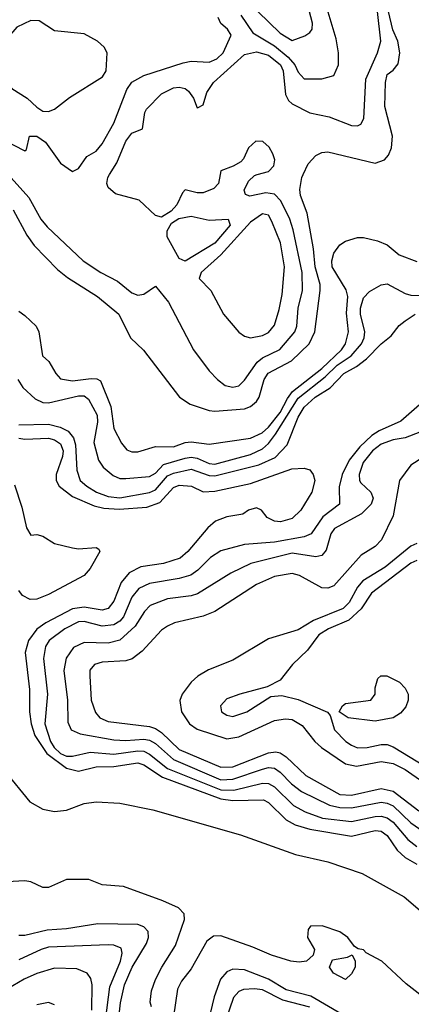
# Model space of a CAD drawing. Header units: inches. Extents: x 990535 to 1117859, y 769386 to 892122.
# Tile 561 of 656: x 1081692 to 1083011, y 807205 to 810522. Entities that reach past the tile are written whole.
import ezdxf

# ---------------------------------------------------------------- set-up
doc = ezdxf.new("R2010")
doc.units = ezdxf.units.IN
doc.header["$MEASUREMENT"] = 0
doc.layers.add('B0880', color=7, linetype='Continuous')
doc.layers.add('B0881', color=7, linetype='Continuous')

msp = doc.modelspace()

# ---------------------------------------------------------------- linework, layer by layer
at = {"layer": 'B0880', "color": 5}
for points, elevation in [([(1081654.1, 810000), (1081723.1, 809923.1), (1081763.8, 809850), (1081784.8, 809824.8), (1081905.9, 809710), (1081965.7, 809670), (1082021.3, 809641.3), (1082070, 809601.5), (1082090, 809593.7), (1082110, 809597.2), (1082150, 809624.6), (1082193.5, 809570), (1082278, 809410), (1082330, 809339.6), (1082358.2, 809310), (1082384.9, 809290), (1082410, 809283.9), (1082430, 809288.8), (1082450, 809307.1), (1082491.6, 809368.4), (1082510, 809382.5), (1082568.9, 809411.1), (1082619.2, 809470), (1082625.6, 809490), (1082630.3, 809550), (1082644.7, 809610), (1082643.8, 809670), (1082613.8, 809813.8), (1082602.6, 809850), (1082571.8, 809911.8), (1082550, 809934.1), (1082521.5, 809938.5), (1082467, 809927), (1082453, 809933), (1082448.2, 809948.2), (1082462.4, 809977.6), (1082482.6, 809997.4), (1082491.9, 810000)], 2640), ([(1081670, 809881.7), (1081716.5, 809796.5), (1081741.6, 809761.6), (1081820.1, 809680.1), (1081853.8, 809653.8), (1081954.2, 809590), (1082026.4, 809530), (1082065.2, 809450), (1082108.8, 809408.8), (1082231.1, 809250), (1082266.7, 809226.7), (1082330, 809205.3), (1082350, 809203.3), (1082450, 809211.6), (1082470, 809219.4), (1082490, 809235.7), (1082498.8, 809250), (1082516, 809310), (1082529.1, 809330.9), (1082607.6, 809372.4), (1082667.3, 809430), (1082686.3, 809470), (1082704.6, 809610), (1082703.8, 809630), (1082687, 809690), (1082681.3, 809750), (1082660.4, 809870), (1082638.1, 809930), (1082636.1, 809950), (1082642.5, 809990), (1082647.1, 810000)], 2620), ([(1082367.5, 810000), (1082361.8, 809970), (1082346.4, 809953.6), (1082310, 809938.8), (1082290, 809938.6), (1082250, 809948.4), (1082240.9, 809939.1), (1082221.3, 809898.7), (1082202.7, 809877.3), (1082170, 809856.5), (1082150, 809862.7), (1082094.3, 809914.3), (1082014.9, 809934.9), (1081990, 809956.5), (1081985.4, 809970), (1081988.9, 809990), (1081995.1, 810000)], 2640), ([(1081690, 809540.2), (1081710, 809525.5), (1081748.1, 809490), (1081757.2, 809470), (1081768.7, 809390), (1081790.5, 809370.5), (1081813.7, 809330), (1081830, 809312.1), (1081870, 809305.4), (1081933, 809313), (1081951.7, 809311.7), (1081964.9, 809304.9), (1081999, 809219), (1082010, 809145.2), (1082035.1, 809095.1), (1082053.1, 809073.1), (1082070, 809065.9), (1082090, 809066.6), (1082150, 809083.7), (1082210, 809082.5), (1082250, 809098), (1082270, 809099.9), (1082330, 809091.7), (1082470, 809111.7), (1082508.7, 809130), (1082530, 809148.8), (1082570, 809198.4), (1082593.7, 809246.3), (1082610.7, 809269.3), (1082710, 809347.4), (1082776.1, 809410), (1082790, 809430), (1082800.2, 809470), (1082793, 809533), (1082797.1, 809590), (1082791.6, 809611.6), (1082744.2, 809690), (1082743.4, 809710), (1082750, 809735.9), (1082770, 809763.7), (1082790, 809775.5), (1082830, 809787.8), (1082850, 809787.8), (1082897.3, 809777.3), (1082930, 809763.2), (1082970.2, 809730), (1083030, 809707.2)], 2580), ([(1081686.5, 809310), (1081703.1, 809283.1), (1081744.3, 809244.3), (1081770, 809232.9), (1081790, 809230.8), (1081890, 809254.3), (1081910, 809254.3), (1081924.1, 809244.1), (1081953.2, 809190), (1081954.2, 809165.8), (1081942.1, 809097.9), (1081958.2, 809038.2), (1081974, 809014), (1082006.7, 808986.7), (1082030, 808976.3), (1082050, 808976.1), (1082130, 808982.7), (1082150, 808994.2), (1082177, 809023), (1082250, 809044.9), (1082270, 809047.8), (1082290, 809044.4), (1082330, 809027), (1082350, 809024.7), (1082470, 809057.3), (1082510, 809076.4), (1082530, 809094.2), (1082554.2, 809125.8), (1082630, 809247), (1082720.7, 809319.3), (1082762, 809358), (1082808.4, 809390), (1082843.6, 809430), (1082852.6, 809450), (1082854.7, 809470), (1082840.3, 809530), (1082840.4, 809550), (1082850, 809585.3), (1082870, 809606.9), (1082910, 809629.2), (1082930, 809632.3), (1082990, 809599.6), (1083010, 809593.7), (1083050, 809593.3)], 2560), ([(1081690, 809157.3), (1081790, 809159.2), (1081828.9, 809148.9), (1081856, 809136), (1081873.6, 809113.6), (1081880.8, 809090), (1081884.5, 809004.5), (1081896.6, 808970), (1081918.1, 808950), (1081950.9, 808930), (1081990, 808915.5), (1082030, 808911.1), (1082130, 808928.9), (1082150, 808938), (1082190, 808985.3), (1082210, 808994.8), (1082270, 809007.8), (1082330, 808986.5), (1082350, 808985.3), (1082497.8, 809022.2), (1082552.8, 809047.2), (1082592.6, 809090), (1082630, 809182.9), (1082650, 809217), (1082687.4, 809250), (1082738.1, 809281.9), (1082783.8, 809330), (1082826.5, 809353.5), (1082860.1, 809379.9), (1082910, 809430.2), (1082943.5, 809456.5), (1082970, 809491.6), (1082990, 809507.2), (1083024.7, 809530)], 2540), ([(1083047.9, 809232.1), (1082976.3, 809170), (1082902.7, 809137.3), (1082878.5, 809121.5), (1082837.3, 809082.7), (1082802.2, 809037.8), (1082778.9, 808990), (1082767.7, 808947.7), (1082769.4, 808890), (1082713, 808847), (1082673.7, 808790), (1082650, 808779.3), (1082550, 808762), (1082450, 808754.2), (1082370, 808732.1), (1082335, 808710), (1082292.6, 808667.4), (1082268.8, 808651.2), (1082230, 808639.6), (1082130, 808622.8), (1082094, 808606), (1082070, 808577), (1082041.6, 808510), (1082030, 808495.8), (1082010, 808482.8), (1081970, 808479.1), (1081910, 808495), (1081890, 808493.8), (1081844.2, 808470), (1081791.5, 808430), (1081779.9, 808410), (1081772.1, 808370), (1081785.9, 808250), (1081777.6, 808150), (1081795.8, 808090), (1081808.9, 808070), (1081830, 808050.1), (1081850, 808041), (1081870, 808041.2), (1081930, 808054.1), (1082010, 808047.2), (1082090, 808058.9), (1082110, 808057.2), (1082130, 808047.8), (1082190, 807998.8), (1082370, 807927.5), (1082413.5, 807926.5), (1082510, 807949.8), (1082530, 807949.2), (1082550, 807937.1), (1082614.9, 807874.9), (1082653.6, 807853.6), (1082711.9, 807831.9), (1082810, 807820.9), (1082890, 807837.3), (1082910, 807838.6), (1082930, 807833.4), (1082950, 807819), (1083000, 807760), (1083030, 807736.9)], 2540), ([(1083074.5, 809145.5), (1082990, 809113.5), (1082950, 809106.4), (1082910, 809092.5), (1082880.9, 809070), (1082849.5, 809030), (1082835.9, 808990), (1082836.3, 808970), (1082841.4, 808961.4), (1082875.4, 808930), (1082882.3, 808910), (1082876.3, 808890), (1082843.1, 808856.9), (1082752.1, 808807.9), (1082740.2, 808790), (1082724.6, 808735.4), (1082710, 808717.1), (1082690, 808712.8), (1082610, 808724.4), (1082470.6, 808689.4), (1082403, 808657), (1082291.7, 808588.3), (1082270, 808581.4), (1082190, 808570.9), (1082131.8, 808548.2), (1082112.3, 808527.7), (1082080.8, 808479.2), (1082030, 808431.6), (1081990, 808421.6), (1081910, 808423.3), (1081873.5, 808406.5), (1081848.8, 808371.2), (1081841.3, 808330), (1081853.9, 808230), (1081854.9, 808154.9), (1081865.9, 808130), (1081896, 808116), (1082010, 808095.9), (1082050, 808093.5), (1082110, 808098), (1082130, 808094.5), (1082150, 808083.8), (1082210, 808029.4), (1082370, 807961.3), (1082410, 807963), (1082510, 807996.9), (1082530, 808002.1), (1082550, 807999.9), (1082570, 807986.9), (1082607.5, 807947.5), (1082641.5, 807921.5), (1082735.8, 807875.8), (1082770, 807868.3), (1082810, 807867.2), (1082910, 807885.4), (1082930, 807882.9), (1082950, 807873.8), (1083010, 807816.5), (1083050, 807788.2)], 2560), ([(1081690, 809112.6), (1081710, 809109.4), (1081790, 809111.8), (1081810, 809106.2), (1081830, 809092.9), (1081838.6, 809070), (1081836.3, 809050), (1081815.1, 808990), (1081815.4, 808970), (1081825.7, 808950), (1081870, 808915.8), (1081943.7, 808883.7), (1081976.2, 808876.2), (1082027.5, 808872.5), (1082120.4, 808879.6), (1082164.7, 808895.3), (1082210, 808945.6), (1082230, 808954), (1082270.6, 808950.6), (1082310, 808931.9), (1082350, 808933.8), (1082470, 808959.7), (1082608.5, 809008.5), (1082650, 809011.4), (1082670, 809005), (1082680.5, 808990), (1082686.1, 808970), (1082675.9, 808930), (1082639, 808870), (1082610, 808841.6), (1082570.8, 808830), (1082550, 808832.8), (1082525.5, 808845.5), (1082506.6, 808870), (1082490, 808877.7), (1082462.4, 808870), (1082444.3, 808855.7), (1082390, 808847.6), (1082352.2, 808832.2), (1082326.2, 808810), (1082259.1, 808730), (1082232.4, 808707.6), (1082176.9, 808690), (1082100.9, 808679.1), (1082061.6, 808658.4), (1082033.7, 808626.3), (1082010, 808562.8), (1081990, 808538.2), (1081970, 808532.3), (1081910, 808543), (1081870, 808537.5), (1081780.5, 808490), (1081750, 808468.4), (1081722.1, 808430), (1081710.9, 808390), (1081725.1, 808265.1), (1081725.3, 808190), (1081731.4, 808150), (1081743.9, 808110), (1081783.7, 808050), (1081850, 808000.3), (1081890, 807989.9), (1081950, 808004.6), (1082010, 808005.6), (1082090, 808018.6), (1082110, 808012), (1082173.7, 807970), (1082370, 807897.3), (1082410, 807891.9), (1082513.7, 807893.7), (1082530, 807885.2), (1082590, 807826.4), (1082620.4, 807810), (1082670, 807794.4), (1082810, 807771.8), (1082890, 807790), (1082910, 807787.7), (1082930, 807773.3), (1082963.7, 807723.7), (1082990, 807699.6), (1083030, 807676.9)], 2520), ([(1083050, 809047.1), (1083010, 809021.1), (1082971.8, 808970), (1082950.5, 808850), (1082911, 808770), (1082890, 808747.6), (1082841.8, 808718.2), (1082750, 808614.9), (1082730, 808606.3), (1082710, 808608.1), (1082635, 808650), (1082610, 808656.4), (1082550, 808646.3), (1082490, 808619.3), (1082350, 808528.1), (1082310, 808512.8), (1082213.7, 808490), (1082190, 808479.2), (1082170, 808465.8), (1082105.3, 808394.7), (1082071.5, 808368.5), (1082050, 808361.8), (1081970, 808357), (1081944.7, 808350), (1081928.9, 808331.1), (1081928.2, 808311.8), (1081933.6, 808230), (1081947.7, 808187.7), (1081962.6, 808170), (1081990, 808158.1), (1082130, 808140.8), (1082150, 808133.5), (1082170, 808120.3), (1082230, 808062.8), (1082370, 808004.2), (1082410, 808004.8), (1082530, 808051.8), (1082554.9, 808054.9), (1082570, 808051.9), (1082590, 808038.2), (1082655.8, 807975.8), (1082770, 807911.8), (1082810, 807909.4), (1082910, 807931.9), (1082950, 807922.8), (1083037, 807857)], 2580), ([(1081675, 808955), (1081700.2, 808880.2), (1081715.8, 808810), (1081730, 808785.2), (1081750, 808787.7), (1081770, 808782), (1081810, 808757.6), (1081870, 808742.9), (1081890, 808739.9), (1081950, 808743.8), (1081958.7, 808738.7), (1081962.4, 808730), (1081930, 808673.2), (1081909.1, 808650), (1081790, 808585), (1081750, 808570.3), (1081728.2, 808568.2), (1081701.6, 808581.6), (1081690, 808599.5)], 2480), ([(1083030, 808757.5), (1083010, 808748.4), (1082922.8, 808677.2), (1082848.2, 808631.8), (1082829.5, 808610), (1082801.9, 808558.1), (1082781.5, 808538.5), (1082682.3, 808497.7), (1082630, 808466.7), (1082530, 808436.4), (1082410, 808363.8), (1082328.3, 808331.7), (1082291.8, 808310), (1082270.1, 808289.9), (1082240.1, 808250), (1082231.8, 808228.2), (1082237.8, 808190), (1082263.7, 808150), (1082290, 808131.6), (1082390, 808099), (1082430, 808106.3), (1082550, 808160.5), (1082587, 808167), (1082610, 808164.1), (1082643.8, 808143.8), (1082686.2, 808090), (1082709.2, 808070), (1082790, 808014.7), (1082827, 808007), (1082910, 808022.6), (1082950, 808016.4), (1082990, 807995.7), (1083050, 807954.2)], 2620), ([(1083030, 808699.9), (1083010, 808691.4), (1082876.6, 808590), (1082842.5, 808537.5), (1082801.3, 808498.7), (1082732.8, 808470), (1082700.1, 808450), (1082661.9, 808398.1), (1082610.8, 808350), (1082570, 808297.2), (1082525.9, 808274.1), (1082434, 808250), (1082390, 808233.5), (1082368.1, 808210), (1082372, 808190), (1082390, 808178.6), (1082410, 808174), (1082457.7, 808190), (1082538, 808242), (1082575.2, 808244.8), (1082630, 808232.1), (1082729, 808189), (1082737.5, 808177.5), (1082752.8, 808130), (1082790.2, 808090), (1082810, 808078), (1082830, 808069.3), (1082862.7, 808070), (1082910, 808080.7), (1082930, 808079.6), (1082950, 808072.1), (1083084.5, 807990)], 2640), ([(1081642.8, 807990), (1081726.8, 807886.8), (1081770, 807862.8), (1081810, 807854.1), (1081850, 807859), (1081910, 807881.9), (1081950, 807887.4), (1082030, 807882.5), (1082140.5, 807860.5), (1082435.9, 807775.9), (1082621.3, 807710), (1082730, 807684.5), (1082845.5, 807645.5), (1082986.7, 807566.7), (1083040.9, 807520.9)], 2480), ([(1082135.9, 807195.9), (1082131.5, 807211.5), (1082136.8, 807250), (1082150, 807288.9), (1082170.6, 807330), (1082217.5, 807402.5), (1082247.1, 807490), (1082245.9, 807510), (1082226.9, 807530), (1082173.9, 807553.9), (1082041.9, 807601.9), (1081970, 807607.5), (1081925.8, 807625.8), (1081850, 807625.3), (1081790, 807598.2), (1081770, 807598.9), (1081730, 807617.7), (1081710, 807620.7), (1081650, 807617.6)], 2480), ([(1082021.2, 807110), (1082031.7, 807210), (1082045.6, 807270), (1082071.1, 807330), (1082119.5, 807410), (1082126.1, 807430), (1082124.9, 807450), (1082110, 807465.7), (1082090, 807473.6), (1081955.4, 807475.4), (1081850, 807459), (1081785.3, 807454.7), (1081710, 807436.4), (1081690, 807436.4)], 2520), ([(1083070, 807214), (1082994.1, 807274.1), (1082911.5, 807350), (1082858.6, 807378.6), (1082850, 807388.7), (1082832.1, 807392.1), (1082820.1, 807400.1), (1082797.2, 807430), (1082770, 807449.2), (1082711.1, 807468.9), (1082672, 807468), (1082663.6, 807456.4), (1082662, 807430), (1082684.7, 807390), (1082681, 807370), (1082658.8, 807350), (1082633.7, 807346.3), (1082605.6, 807350), (1082540.4, 807370), (1082477.5, 807397.5), (1082370, 807435.7), (1082345.5, 807434.5), (1082322.1, 807417.9), (1082270, 807324.5), (1082237.7, 807282.3), (1082224.2, 807255.8), (1082210, 807163.7)], 2480), ([(1081980.9, 807150), (1081996, 807264), (1082032.2, 807350), (1082037.2, 807377.2), (1082033.9, 807393.9), (1082010, 807404.2), (1081990, 807405.3), (1081790, 807397.2), (1081764.6, 807390), (1081690, 807354.4)], 2540), ([(1081934.9, 807185.1), (1081936.7, 807270), (1081932.3, 807292.3), (1081919.2, 807310), (1081884.5, 807324.5), (1081810, 807326.9), (1081750, 807308.3), (1081707.8, 807290), (1081650, 807256.1)], 2560), ([(1082870, 807116.7), (1082672.4, 807232.4), (1082590, 807253.5), (1082530, 807289.1), (1082450, 807320.9), (1082410, 807323), (1082390, 807314.2), (1082369, 807290), (1082347.3, 807230), (1082309.2, 807070)], 2520), ([(1082670, 807195), (1082578.7, 807218.7), (1082510, 807253.8), (1082482.8, 807257.2), (1082445.7, 807254.3), (1082430, 807247.9), (1082411.9, 807228.1), (1082372.2, 807110)], 2540), ([(1081810, 807203.6), (1081790, 807210.7), (1081750, 807203.2)], 2580)]:
    msp.add_lwpolyline(points, dxfattribs=dict(at, elevation=elevation))
for points, elevation in [([(1082330, 809846.2), (1082394.4, 809850), (1082401.6, 809830), (1082350, 809769.1), (1082250, 809708.1), (1082230, 809717.6), (1082188.7, 809790), (1082189.3, 809810.7), (1082203.3, 809836.7), (1082227.9, 809852.1), (1082270, 809860.1)], 2640), ([(1082510, 809867.8), (1082470, 809840.1), (1082370.3, 809729.7), (1082303.1, 809670), (1082296.6, 809650), (1082335.6, 809610), (1082379.3, 809530), (1082430, 809469.2), (1082450, 809455.6), (1082470, 809450.2), (1082510, 809458.1), (1082530, 809468.4), (1082550, 809493.2), (1082565.7, 809545.7), (1082575.9, 809595.9), (1082583.7, 809690), (1082570.2, 809770), (1082541.7, 809841.7), (1082530, 809863.8)], 2660), ([(1082890, 808158.7), (1082798, 808170), (1082768.7, 808190), (1082779, 808210), (1082790, 808218.8), (1082875.3, 808230), (1082889, 808250), (1082889.1, 808270.9), (1082898, 808302), (1082908.4, 808311.6), (1082928.7, 808311.3), (1082971, 808290), (1082990.8, 808270), (1083000.7, 808250), (1083000.7, 808230), (1082992.7, 808207.3), (1082974.4, 808185.6), (1082950, 808169.6)], 2640), ([(1082790, 807288.7), (1082749.2, 807310), (1082735.3, 807330), (1082745.6, 807354.4), (1082796.4, 807363.6), (1082812, 807372), (1082822, 807350), (1082822, 807330), (1082810, 807308)], 2480)]:
    msp.add_lwpolyline(points, close=True, dxfattribs=dict(at, elevation=elevation))
at = {"layer": 'B0881', "color": 5}
for points, elevation in [([(1082647.1, 810000), (1082663.7, 810036.3), (1082690, 810064.3), (1082710, 810074.7), (1082730, 810077.2), (1082890, 810038.6), (1082921, 810050), (1082934.1, 810065.9), (1082944.5, 810090), (1082947.9, 810130), (1082921.5, 810230), (1082924.4, 810310), (1082930, 810338), (1082950, 810352), (1082966.5, 810373.5), (1082972.6, 810410), (1082965.5, 810450), (1082948.5, 810488.5), (1082934.5, 810550), (1082928.9, 810690), (1082950, 810772.9), (1082970, 810809), (1083030, 810721.8)], 2620), ([(1082437, 810537), (1082477.5, 810477.5), (1082550, 810434.5), (1082596.1, 810396.1), (1082619.4, 810370), (1082630, 810345.4), (1082650, 810323), (1082710, 810323.1), (1082750, 810334), (1082766, 810370), (1082766.4, 810410), (1082757.6, 810457.6), (1082724, 810570)], 2660), ([(1082494.9, 810550), (1082570, 810476.2), (1082610, 810451.7), (1082652.6, 810467.4), (1082670, 810479.2), (1082677.2, 810490), (1082677.9, 810510), (1082663.1, 810570)], 2680), ([(1081597.9, 810137.9), (1081710, 810080.5), (1081715.2, 810084.8), (1081725.6, 810130), (1081750.1, 810130.1), (1081779.6, 810110), (1081830, 810038.4), (1081870, 810010.7), (1081890, 810021), (1081918.9, 810061.1), (1081950, 810079.5), (1081970, 810104), (1082010, 810174), (1082053.4, 810286.6), (1082070, 810311.2), (1082110, 810334), (1082242.7, 810377.3), (1082270, 810382.2), (1082330, 810379.2), (1082355.9, 810390), (1082377.7, 810410), (1082405.1, 810470), (1082392.7, 810490), (1082370, 810509.4), (1082360.5, 810530)], 2660), ([(1081995.1, 810000), (1082019.7, 810040.3), (1082050, 810112.5), (1082070, 810140.1), (1082105.7, 810154.3), (1082113.9, 810210), (1082119.6, 810220.4), (1082170, 810272.6), (1082210, 810292.3), (1082230, 810294.6), (1082250.1, 810290.1), (1082261.1, 810281.1), (1082277.3, 810257.3), (1082290, 810225.5), (1082293.3, 810226.7), (1082310, 810235.5), (1082323.1, 810276.9), (1082345.1, 810310), (1082450, 810405.1), (1082490, 810414), (1082530, 810402.5), (1082570.8, 810370), (1082579.4, 810350), (1082587, 810270), (1082597.5, 810250), (1082610, 810238.2), (1082670, 810208.1), (1082734.8, 810194.8), (1082810, 810165.7), (1082830, 810164.4), (1082841.1, 810170), (1082850.8, 810189.2), (1082858.4, 810321.6), (1082897.1, 810410), (1082908.2, 810450), (1082896.9, 810550)], 2640), ([(1082491.9, 810000), (1082530, 810010.7), (1082548.2, 810030), (1082552.1, 810050), (1082545.3, 810070), (1082532.2, 810092.2), (1082511.3, 810111.3), (1082487.1, 810112.9), (1082463, 810090), (1082446.3, 810053.7), (1082436.6, 810043.4), (1082411.4, 810028.6), (1082370, 810013.2), (1082367.5, 810000)], 2640)]:
    msp.add_lwpolyline(points, dxfattribs=dict(at, elevation=elevation))
at = {"layer": 'B0881', "color": 5, "elevation": 2680}
msp.add_lwpolyline([(1081730, 810519.6), (1081682.8, 810497.2), (1081655.3, 810464.7), (1081633.4, 810386.6), (1081631.6, 810350), (1081641.8, 810321.8), (1081666.3, 810290), (1081717.7, 810257.7), (1081750, 810227.3), (1081770, 810213.8), (1081790, 810212.5), (1081810, 810220.9), (1081860, 810260), (1081971.3, 810330), (1081984, 810350), (1081987.1, 810410), (1081977.4, 810430), (1081954.3, 810450), (1081910, 810474), (1081810, 810484.5), (1081758, 810518)], close=True, dxfattribs=at)

doc.saveas('drawing.dxf')
